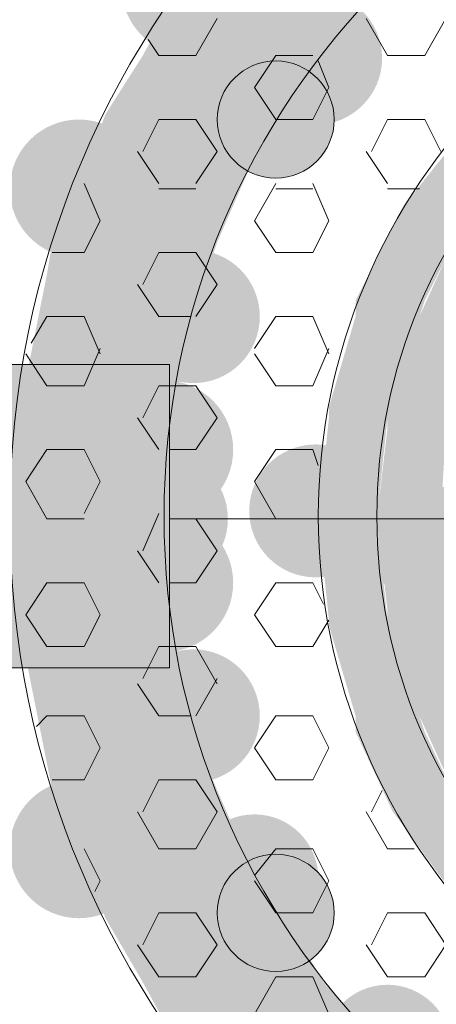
# Model space of a CAD drawing. Extents: x 3940905 to 4145695, y 925352 to 1109797.
# Tile 315 of 656: x 3982986 to 3983026, y 1099888 to 1099982. Entities that reach past the tile are written whole.
import ezdxf

# ---------------------------------------------------------------- set-up
doc = ezdxf.new("R2010")
doc.units = 0
doc.header["$LTSCALE"] = 750
doc.header["$MEASUREMENT"] = 0
doc.layers.add('CKD Equipments', color=252, linetype='CONTINUOUS', lineweight=0)

msp = doc.modelspace()

# ---------------------------------------------------------------- hatches: boundary and pattern name
at = {"layer": 'CKD Equipments', "true_color": 0x808080}
h = msp.add_hatch(color=8, dxfattribs=at)
edge = h.paths.add_edge_path(flags=16)
edge.add_arc((3983002.771, 1099984.946), 6.615, 0, 360)
h = msp.add_hatch(color=8, dxfattribs=at)
edge = h.paths.add_edge_path(flags=16)
edge.add_arc((3983014.728, 1099978.077), 6.353, 0, 360)
h = msp.add_hatch(color=8, dxfattribs=at)
h.paths.add_polyline_path([(3983015.492, 1099978.331), (3983001.245, 1099983.928), (3983020.58, 1099983.928)])
h.paths.add_polyline_path([(3982998.192, 1099978.331), (3983015.492, 1099978.331), (3983001.245, 1099983.928)])
h = msp.add_hatch(color=8, dxfattribs=at)
h.paths.add_polyline_path([(3983011.93, 1099972.734), (3982998.192, 1099978.331), (3983015.492, 1099978.331)])
h.paths.add_polyline_path([(3982994.63, 1099972.734), (3983011.93, 1099972.734), (3982998.192, 1099978.331)])
h = msp.add_hatch(color=8, dxfattribs=at)
edge = h.paths.add_edge_path(flags=16)
edge.add_arc((3983010.912, 1099972.226), 5.597, 0, 360)
h = msp.add_hatch(color=8, dxfattribs=at)
edge = h.paths.add_edge_path(flags=16)
edge.add_arc((3982992.086, 1099965.611), 6.615, 0, 360)
h = msp.add_hatch(color=8, dxfattribs=at)
h.paths.add_polyline_path([(3983008.877, 1099968.664), (3982994.63, 1099972.734), (3983011.93, 1099972.734)])
h.paths.add_polyline_path([(3982993.104, 1099968.664), (3983008.877, 1099968.664), (3982994.63, 1099972.734)])
h = msp.add_hatch(color=8, dxfattribs=at)
h.paths.add_polyline_path([(3983030.756, 1099964.593), (3983027.703, 1099969.681), (3983034.827, 1099969.681)])
h.paths.add_polyline_path([(3983023.633, 1099964.593), (3983030.756, 1099964.593), (3983027.703, 1099969.681)])
h = msp.add_hatch(color=8, dxfattribs=at)
h.paths.add_polyline_path([(3983005.315, 1099960.523), (3982993.104, 1099968.664), (3983008.877, 1099968.664)])
h.paths.add_polyline_path([(3982989.542, 1099960.523), (3983005.315, 1099960.523), (3982993.104, 1099968.664)])
h = msp.add_hatch(color=8, dxfattribs=at)
h.paths.add_polyline_path([(3983028.721, 1099962.049), (3983023.633, 1099964.593), (3983030.756, 1099964.593)])
h.paths.add_polyline_path([(3983022.106, 1099962.049), (3983028.721, 1099962.049), (3983023.633, 1099964.593)])
h = msp.add_hatch(color=8, dxfattribs=at)
h.paths.add_polyline_path([(3983025.159, 1099954.926), (3983022.106, 1099962.049), (3983028.721, 1099962.049)])
h.paths.add_polyline_path([(3983018.545, 1099954.926), (3983025.159, 1099954.926), (3983022.106, 1099962.049)])
h = msp.add_hatch(color=8, dxfattribs=at)
h.paths.add_polyline_path([(3983004.298, 1099957.47), (3982989.542, 1099960.523), (3983005.315, 1099960.523)])
h.paths.add_polyline_path([(3982989.033, 1099957.47), (3983004.298, 1099957.47), (3982989.542, 1099960.523)])
h = msp.add_hatch(color=8, dxfattribs=at)
edge = h.paths.add_edge_path(flags=16)
edge.add_arc((3983003.026, 1099953.399), 6.36, 0, 360)
h = msp.add_hatch(color=8, dxfattribs=at)
h.paths.add_polyline_path([(3983030.756, 1099953.399), (3983027.194, 1099958.996), (3983033.809, 1099958.996)])
h.paths.add_polyline_path([(3983024.65, 1099953.399), (3983030.756, 1099953.399), (3983027.194, 1099958.996)])
h = msp.add_hatch(color=8, dxfattribs=at)
h.paths.add_polyline_path([(3983001.754, 1099947.294), (3982989.033, 1099957.47), (3983004.298, 1099957.47)])
h.paths.add_polyline_path([(3982986.998, 1099947.294), (3983001.754, 1099947.294), (3982989.033, 1099957.47)])
h = msp.add_hatch(color=8, dxfattribs=at)
h.paths.add_polyline_path([(3983024.65, 1099953.399), (3983018.545, 1099954.926), (3983025.159, 1099954.926)])
h.paths.add_polyline_path([(3983018.545, 1099953.399), (3983024.65, 1099953.399), (3983018.545, 1099954.926)])
h = msp.add_hatch(color=8, dxfattribs=at)
h.paths.add_polyline_path([(3983022.106, 1099944.75), (3983018.545, 1099953.399), (3983024.65, 1099953.399)])
h.paths.add_polyline_path([(3983016, 1099944.75), (3983022.106, 1099944.75), (3983018.545, 1099953.399)])
h = msp.add_hatch(color=8, dxfattribs=at)
h.paths.add_polyline_path([(3983029.738, 1099951.364), (3983024.65, 1099953.399), (3983030.756, 1099953.399)])
h.paths.add_polyline_path([(3983023.633, 1099951.364), (3983029.738, 1099951.364), (3983024.65, 1099953.399)])
h = msp.add_hatch(color=8, dxfattribs=at)
h.paths.add_polyline_path([(3983027.703, 1099943.732), (3983023.633, 1099951.364), (3983029.738, 1099951.364)])
h.paths.add_polyline_path([(3983021.597, 1099943.732), (3983027.703, 1099943.732), (3983023.633, 1099951.364)])
at = {"layer": 'CKD Equipments', "true_color": 0xff0000}
h = msp.add_hatch(color=1, dxfattribs=at)
h.paths.add_polyline_path([(3982949.346, 1099919.818), (3983000.736, 1099948.82), (3982949.346, 1099948.82)])
h.paths.add_polyline_path([(3983000.736, 1099919.818), (3982949.346, 1099919.818), (3983000.736, 1099948.82)])
at = {"layer": 'CKD Equipments', "true_color": 0x808080}
h = msp.add_hatch(color=8, dxfattribs=at)
h.paths.add_polyline_path([(3983001.245, 1099946.276), (3982986.998, 1099947.294), (3983001.754, 1099947.294)])
h.paths.add_polyline_path([(3982986.489, 1099946.276), (3983001.245, 1099946.276), (3982986.998, 1099947.294)])
h = msp.add_hatch(color=8, dxfattribs=at)
edge = h.paths.add_edge_path(flags=16)
edge.add_arc((3983000.227, 1099940.679), 6.615, 0, 360)
h = msp.add_hatch(color=8, dxfattribs=at)
h.paths.add_polyline_path([(3983000.227, 1099934.065), (3982986.489, 1099946.276), (3983001.245, 1099946.276)])
h.paths.add_polyline_path([(3982985.981, 1099934.065), (3983000.227, 1099934.065), (3982986.489, 1099946.276)])
h = msp.add_hatch(color=8, dxfattribs=at)
h.paths.add_polyline_path([(3983021.597, 1099943.732), (3983016, 1099944.75), (3983022.106, 1099944.75)])
h.paths.add_polyline_path([(3983016, 1099943.732), (3983021.597, 1099943.732), (3983016, 1099944.75)])
h = msp.add_hatch(color=8, dxfattribs=at)
h.paths.add_polyline_path([(3983020.58, 1099934.065), (3983016, 1099943.732), (3983021.597, 1099943.732)])
h.paths.add_polyline_path([(3983014.983, 1099934.065), (3983020.58, 1099934.065), (3983016, 1099943.732)])
h = msp.add_hatch(color=8, dxfattribs=at)
h.paths.add_polyline_path([(3983027.194, 1099942.714), (3983021.597, 1099943.732), (3983027.703, 1099943.732)])
h.paths.add_polyline_path([(3983021.597, 1099942.714), (3983027.194, 1099942.714), (3983021.597, 1099943.732)])
h = msp.add_hatch(color=8, dxfattribs=at)
h.paths.add_polyline_path([(3983026.686, 1099934.065), (3983021.597, 1099942.714), (3983027.194, 1099942.714)])
h.paths.add_polyline_path([(3983020.58, 1099934.065), (3983026.686, 1099934.065), (3983021.597, 1099942.714)])
h = msp.add_hatch(color=8, dxfattribs=at)
edge = h.paths.add_edge_path(flags=16)
edge.add_arc((3983014.728, 1099934.828), 6.353, 0, 360)
h = msp.add_hatch(color=8, dxfattribs=at)
edge = h.paths.add_edge_path(flags=16)
edge.add_arc((3982999.973, 1099934.065), 6.36, 0, 360)
h = msp.add_hatch(color=8, dxfattribs=at)
edge = h.paths.add_edge_path(flags=16)
edge.add_arc((3983026.94, 1099930.757), 6.353, 0, 360)
h = msp.add_hatch(color=8, dxfattribs=at)
edge = h.paths.add_edge_path(flags=16)
edge.add_arc((3983000.227, 1099927.959), 6.615, 0, 360)
h = msp.add_hatch(color=8, dxfattribs=at)
h.paths.add_polyline_path([(3983001.245, 1099922.362), (3982985.981, 1099934.065), (3983000.227, 1099934.065)])
h.paths.add_polyline_path([(3982986.489, 1099922.362), (3983001.245, 1099922.362), (3982985.981, 1099934.065)])
h = msp.add_hatch(color=8, dxfattribs=at)
h.paths.add_polyline_path([(3983021.597, 1099924.397), (3983014.983, 1099934.065), (3983020.58, 1099934.065)])
h.paths.add_polyline_path([(3983016, 1099924.397), (3983021.597, 1099924.397), (3983014.983, 1099934.065)])
h = msp.add_hatch(color=8, dxfattribs=at)
h.paths.add_polyline_path([(3983027.194, 1099925.415), (3983020.58, 1099934.065), (3983026.686, 1099934.065)])
h.paths.add_polyline_path([(3983021.597, 1099925.415), (3983027.194, 1099925.415), (3983020.58, 1099934.065)])
h = msp.add_hatch(color=8, dxfattribs=at)
h.paths.add_polyline_path([(3983027.703, 1099924.397), (3983021.597, 1099925.415), (3983027.194, 1099925.415)])
h.paths.add_polyline_path([(3983021.597, 1099924.397), (3983027.703, 1099924.397), (3983021.597, 1099925.415)])
h = msp.add_hatch(color=8, dxfattribs=at)
h.paths.add_polyline_path([(3983022.106, 1099923.888), (3983016, 1099924.397), (3983021.597, 1099924.397)])
h.paths.add_polyline_path([(3983016, 1099923.888), (3983022.106, 1099923.888), (3983016, 1099924.397)])
h = msp.add_hatch(color=8, dxfattribs=at)
h.paths.add_polyline_path([(3983029.738, 1099917.274), (3983021.597, 1099924.397), (3983027.703, 1099924.397)])
h.paths.add_polyline_path([(3983023.633, 1099917.274), (3983029.738, 1099917.274), (3983021.597, 1099924.397)])
h = msp.add_hatch(color=8, dxfattribs=at)
h.paths.add_polyline_path([(3983024.65, 1099915.239), (3983016, 1099923.888), (3983022.106, 1099923.888)])
h.paths.add_polyline_path([(3983018.545, 1099915.239), (3983024.65, 1099915.239), (3983016, 1099923.888)])
h = msp.add_hatch(color=8, dxfattribs=at)
h.paths.add_polyline_path([(3983001.754, 1099920.835), (3982986.489, 1099922.362), (3983001.245, 1099922.362)])
h.paths.add_polyline_path([(3982986.998, 1099920.835), (3983001.754, 1099920.835), (3982986.489, 1099922.362)])
h = msp.add_hatch(color=8, dxfattribs=at)
edge = h.paths.add_edge_path(flags=16)
edge.add_arc((3983003.026, 1099915.239), 6.36, 0, 360)
h = msp.add_hatch(color=8, dxfattribs=at)
h.paths.add_polyline_path([(3983004.298, 1099910.659), (3982986.998, 1099920.835), (3983001.754, 1099920.835)])
h.paths.add_polyline_path([(3982989.033, 1099910.659), (3983004.298, 1099910.659), (3982986.998, 1099920.835)])
h = msp.add_hatch(color=8, dxfattribs=at)
h.paths.add_polyline_path([(3983030.756, 1099915.239), (3983023.633, 1099917.274), (3983029.738, 1099917.274)])
h.paths.add_polyline_path([(3983024.65, 1099915.239), (3983030.756, 1099915.239), (3983023.633, 1099917.274)])
h = msp.add_hatch(color=8, dxfattribs=at)
h.paths.add_polyline_path([(3983025.159, 1099913.712), (3983018.545, 1099915.239), (3983024.65, 1099915.239)])
h.paths.add_polyline_path([(3983018.545, 1099913.712), (3983025.159, 1099913.712), (3983018.545, 1099915.239)])
h = msp.add_hatch(color=8, dxfattribs=at)
h.paths.add_polyline_path([(3983033.809, 1099909.642), (3983024.65, 1099915.239), (3983030.756, 1099915.239)])
h.paths.add_polyline_path([(3983027.194, 1099909.642), (3983033.809, 1099909.642), (3983024.65, 1099915.239)])
h = msp.add_hatch(color=8, dxfattribs=at)
h.paths.add_polyline_path([(3983028.721, 1099906.08), (3983018.545, 1099913.712), (3983025.159, 1099913.712)])
h.paths.add_polyline_path([(3983022.106, 1099906.08), (3983028.721, 1099906.08), (3983018.545, 1099913.712)])
h = msp.add_hatch(color=8, dxfattribs=at)
h.paths.add_polyline_path([(3983005.315, 1099908.115), (3982989.033, 1099910.659), (3983004.298, 1099910.659)])
h.paths.add_polyline_path([(3982989.542, 1099908.115), (3983005.315, 1099908.115), (3982989.033, 1099910.659)])
h = msp.add_hatch(color=8, dxfattribs=at)
edge = h.paths.add_edge_path(flags=16)
edge.add_arc((3982992.086, 1099902.518), 6.615, 0, 360)
h = msp.add_hatch(color=8, dxfattribs=at)
h.paths.add_polyline_path([(3983008.877, 1099899.974), (3982989.542, 1099908.115), (3983005.315, 1099908.115)])
h.paths.add_polyline_path([(3982993.104, 1099899.974), (3983008.877, 1099899.974), (3982989.542, 1099908.115)])
h = msp.add_hatch(color=8, dxfattribs=at)
edge = h.paths.add_edge_path(flags=16)
edge.add_arc((3983008.877, 1099899.72), 6.106, 0, 360)
h = msp.add_hatch(color=8, dxfattribs=at)
h.paths.add_polyline_path([(3983030.756, 1099904.045), (3983022.106, 1099906.08), (3983028.721, 1099906.08)])
h.paths.add_polyline_path([(3983023.633, 1099904.045), (3983030.756, 1099904.045), (3983022.106, 1099906.08)])
h = msp.add_hatch(color=8, dxfattribs=at)
h.paths.add_polyline_path([(3983034.827, 1099898.448), (3983023.633, 1099904.045), (3983030.756, 1099904.045)])
h.paths.add_polyline_path([(3983027.703, 1099898.448), (3983034.827, 1099898.448), (3983023.633, 1099904.045)])
h = msp.add_hatch(color=8, dxfattribs=at)
edge = h.paths.add_edge_path(flags=16)
edge.add_arc((3983010.912, 1099896.412), 5.597, 0, 360)
h = msp.add_hatch(color=8, dxfattribs=at)
h.paths.add_polyline_path([(3983011.93, 1099895.904), (3982993.104, 1099899.974), (3983008.877, 1099899.974)])
h.paths.add_polyline_path([(3982994.63, 1099895.904), (3983011.93, 1099895.904), (3982993.104, 1099899.974)])
h = msp.add_hatch(color=8, dxfattribs=at)
h.paths.add_polyline_path([(3983015.492, 1099889.798), (3982994.63, 1099895.904), (3983011.93, 1099895.904)])
h.paths.add_polyline_path([(3982998.192, 1099889.798), (3983015.492, 1099889.798), (3982994.63, 1099895.904)])
h = msp.add_hatch(color=8, dxfattribs=at)
h.paths.add_polyline_path([(3983020.58, 1099884.201), (3982998.192, 1099889.798), (3983015.492, 1099889.798)])
h.paths.add_polyline_path([(3983001.245, 1099884.201), (3983020.58, 1099884.201), (3982998.192, 1099889.798)])
h = msp.add_hatch(color=8, dxfattribs=at)
edge = h.paths.add_edge_path(flags=16)
edge.add_arc((3983021.597, 1099883.438), 6.106, 0, 360)

# ---------------------------------------------------------------- linework, layer by layer
at = {"layer": 'CKD Equipments', "color": 8, "true_color": 0x808080}
for p, q in [((3983005.315, 1099981.893), (3983003.28, 1099978.331)), ((3983019.562, 1099981.893), (3983021.597, 1099978.331)), ((3983027.194, 1099981.893), (3983025.159, 1099978.331)), ((3982998.701, 1099979.858), (3982999.718, 1099978.331)), ((3983003.28, 1099978.331), (3982999.718, 1099978.331)), ((3983010.912, 1099978.331), (3983008.877, 1099975.278)), ((3983014.474, 1099978.331), (3983010.912, 1099978.331)), ((3983014.983, 1099977.822), (3983016, 1099975.278)), ((3983025.159, 1099978.331), (3983021.597, 1099978.331)), ((3983008.877, 1099975.278), (3983010.912, 1099972.226)), ((3983016, 1099975.278), (3983014.474, 1099972.226)), ((3982999.718, 1099972.226), (3982998.192, 1099969.173)), ((3983003.28, 1099972.226), (3982999.718, 1099972.226)), ((3983003.28, 1099972.226), (3983005.315, 1099969.173)), ((3983014.474, 1099972.226), (3983010.912, 1099972.226)), ((3983021.597, 1099972.226), (3983020.071, 1099969.173)), ((3983025.159, 1099972.226), (3983021.597, 1099972.226)), ((3983025.159, 1099972.226), (3983026.686, 1099969.173)), ((3982997.683, 1099969.173), (3982999.718, 1099966.12)), ((3983005.315, 1099969.173), (3983003.28, 1099966.12)), ((3983019.562, 1099969.173), (3983021.597, 1099966.12)), ((3982992.595, 1099966.12), (3982994.122, 1099962.558)), ((3983003.28, 1099965.611), (3982999.718, 1099965.611)), ((3983010.912, 1099966.12), (3983008.877, 1099962.558)), ((3983014.474, 1099965.611), (3983010.912, 1099965.611)), ((3983014.474, 1099966.12), (3983016, 1099962.558)), ((3983024.65, 1099965.611), (3983021.597, 1099965.611)), ((3982994.122, 1099962.558), (3982992.595, 1099959.505)), ((3983008.877, 1099962.558), (3983010.912, 1099959.505)), ((3983016, 1099962.558), (3983014.474, 1099959.505)), ((3982992.595, 1099959.505), (3982989.542, 1099959.505)), ((3982999.718, 1099959.505), (3982998.192, 1099956.452)), ((3983003.28, 1099959.505), (3982999.718, 1099959.505)), ((3983003.28, 1099959.505), (3983004.298, 1099957.979)), ((3983014.474, 1099959.505), (3983010.912, 1099959.505)), ((3983004.298, 1099957.979), (3983005.315, 1099956.452)), ((3982997.683, 1099956.452), (3982999.718, 1099953.399)), ((3983005.315, 1099956.452), (3983003.28, 1099953.399)), ((3982989.033, 1099953.399), (3982987.507, 1099950.855)), ((3982992.595, 1099953.399), (3982989.033, 1099953.399)), ((3982992.595, 1099953.399), (3982994.122, 1099949.838)), ((3983002.771, 1099953.399), (3982999.718, 1099953.399)), ((3983010.912, 1099953.399), (3983008.877, 1099950.347)), ((3983014.474, 1099953.399), (3983010.912, 1099953.399)), ((3983014.474, 1099953.399), (3983016, 1099949.838)), ((3982994.122, 1099950.347), (3982992.595, 1099946.785)), ((3983016, 1099950.347), (3983014.474, 1099946.785)), ((3982986.998, 1099949.838), (3982989.033, 1099946.785)), ((3983008.877, 1099949.838), (3983010.912, 1099946.785)), ((3982897.447, 1099948.82), (3983000.736, 1099948.82)), ((3983000.736, 1099948.82), (3983000.736, 1099919.818)), ((3982992.595, 1099946.785), (3982989.033, 1099946.785)), ((3982999.718, 1099946.785), (3982998.192, 1099943.732)), ((3983001.245, 1099946.785), (3982999.718, 1099946.785)), ((3983003.28, 1099946.785), (3983001.245, 1099946.785)), ((3983003.28, 1099946.785), (3983005.315, 1099943.732)), ((3983014.474, 1099946.785), (3983010.912, 1099946.785)), ((3982997.683, 1099943.732), (3982999.718, 1099940.679)), ((3983005.315, 1099943.732), (3983003.28, 1099940.679)), ((3982989.033, 1099940.679), (3982986.998, 1099937.626)), ((3982992.595, 1099940.679), (3982989.033, 1099940.679)), ((3982992.595, 1099940.679), (3982994.122, 1099937.626)), ((3983003.28, 1099940.679), (3983000.736, 1099940.679)), ((3983010.912, 1099940.679), (3983008.877, 1099937.626)), ((3983014.474, 1099940.679), (3983010.912, 1099940.679)), ((3983014.474, 1099940.679), (3983014.983, 1099939.153)), ((3982986.998, 1099937.626), (3982989.033, 1099934.065)), ((3982994.122, 1099937.626), (3982992.595, 1099934.573)), ((3983008.877, 1099937.626), (3983010.912, 1099934.065)), ((3982999.718, 1099934.573), (3982998.192, 1099931.012)), ((3982992.595, 1099934.065), (3982989.033, 1099934.065)), ((3983003.28, 1099934.065), (3983000.736, 1099934.065)), ((3983143.712, 1099934.065), (3983000.736, 1099934.065)), ((3983003.28, 1099934.065), (3983005.315, 1099931.012)), ((3983014.474, 1099934.065), (3983010.912, 1099934.065)), ((3982997.683, 1099931.012), (3982999.718, 1099927.959)), ((3983005.315, 1099931.012), (3983003.28, 1099927.959)), ((3982989.033, 1099927.959), (3982986.998, 1099924.906)), ((3982992.595, 1099927.959), (3982989.033, 1099927.959)), ((3982992.595, 1099927.959), (3982994.122, 1099924.906)), ((3983003.28, 1099927.959), (3983000.736, 1099927.959)), ((3983010.912, 1099927.959), (3983008.877, 1099924.906)), ((3983014.474, 1099927.959), (3983010.912, 1099927.959)), ((3983014.474, 1099927.959), (3983015.492, 1099925.924)), ((3982986.998, 1099924.906), (3982989.033, 1099921.853)), ((3982994.122, 1099924.906), (3982992.595, 1099921.853)), ((3983008.877, 1099924.906), (3983010.912, 1099921.853)), ((3983016, 1099924.397), (3983014.474, 1099921.853)), ((3982992.595, 1099921.853), (3982989.033, 1099921.853)), ((3982999.718, 1099921.853), (3982998.192, 1099918.8)), ((3983001.245, 1099921.853), (3982999.718, 1099921.853)), ((3983003.28, 1099921.853), (3983001.245, 1099921.853)), ((3983003.28, 1099921.853), (3983005.315, 1099918.291)), ((3983014.474, 1099921.853), (3983010.912, 1099921.853)), ((3983000.736, 1099919.818), (3982897.447, 1099919.818)), ((3983005.315, 1099918.8), (3983003.28, 1099915.239)), ((3982997.683, 1099918.291), (3982999.718, 1099915.239)), ((3982989.033, 1099915.239), (3982988.016, 1099914.221)), ((3982992.595, 1099915.239), (3982989.033, 1099915.239)), ((3982992.595, 1099915.239), (3982994.122, 1099912.186)), ((3983002.771, 1099915.239), (3982999.718, 1099915.239)), ((3983010.912, 1099915.239), (3983008.877, 1099912.186)), ((3983014.474, 1099915.239), (3983010.912, 1099915.239)), ((3983014.474, 1099915.239), (3983016, 1099912.186)), ((3982994.122, 1099912.186), (3982992.595, 1099909.133)), ((3983008.877, 1099912.186), (3983010.912, 1099909.133)), ((3983016, 1099912.186), (3983014.474, 1099909.133)), ((3982992.595, 1099909.133), (3982989.542, 1099909.133)), ((3982999.718, 1099909.133), (3982998.192, 1099906.08)), ((3983003.28, 1099909.133), (3982999.718, 1099909.133)), ((3983003.28, 1099909.133), (3983005.315, 1099906.08)), ((3983014.474, 1099909.133), (3983010.912, 1099909.133)), ((3983021.089, 1099908.115), (3983020.071, 1099906.08)), ((3982997.683, 1099906.08), (3982999.718, 1099902.518)), ((3983005.315, 1099906.08), (3983003.28, 1099902.518)), ((3983019.562, 1099906.08), (3983021.597, 1099902.518)), ((3982992.595, 1099902.518), (3982994.122, 1099899.465)), ((3983003.28, 1099902.518), (3982999.718, 1099902.518)), ((3983010.912, 1099902.518), (3983008.877, 1099899.974)), ((3983014.474, 1099902.518), (3983010.912, 1099902.518)), ((3983014.474, 1099902.518), (3983016, 1099899.465)), ((3983024.141, 1099902.518), (3983021.597, 1099902.518)), ((3982994.122, 1099899.465), (3982993.613, 1099898.448)), ((3983008.877, 1099899.465), (3983010.912, 1099896.412)), ((3983016, 1099899.465), (3983014.474, 1099896.412)), ((3982999.718, 1099896.412), (3982998.192, 1099893.36)), ((3983003.28, 1099896.412), (3982999.718, 1099896.412)), ((3983003.28, 1099896.412), (3983005.315, 1099893.36)), ((3983014.474, 1099896.412), (3983010.912, 1099896.412)), ((3983021.597, 1099896.412), (3983020.071, 1099893.36)), ((3983025.159, 1099896.412), (3983021.597, 1099896.412)), ((3983025.159, 1099896.412), (3983027.194, 1099893.36)), ((3982997.683, 1099893.36), (3982999.718, 1099890.307)), ((3983005.315, 1099893.36), (3983003.28, 1099890.307)), ((3983019.562, 1099893.36), (3983021.597, 1099890.307)), ((3983027.194, 1099893.36), (3983025.159, 1099890.307)), ((3983003.28, 1099890.307), (3982999.718, 1099890.307)), ((3983010.912, 1099890.307), (3983008.877, 1099886.745)), ((3983014.474, 1099890.307), (3983010.912, 1099890.307)), ((3983014.474, 1099890.307), (3983016, 1099886.745)), ((3983025.159, 1099890.307), (3983021.597, 1099890.307))]:
    msp.add_line(p, q, dxfattribs=at)
for centre, radius in [((3983072.224, 1099934.319), 86.753), ((3983072.224, 1099934.319), 71.997), ((3983072.224, 1099934.319), 57.241), ((3983072.224, 1099934.319), 51.644), ((3983010.912, 1099972.226), 5.597), ((3983010.912, 1099896.412), 5.597)]:
    msp.add_circle(centre, radius, dxfattribs=at)

doc.saveas('drawing.dxf')
